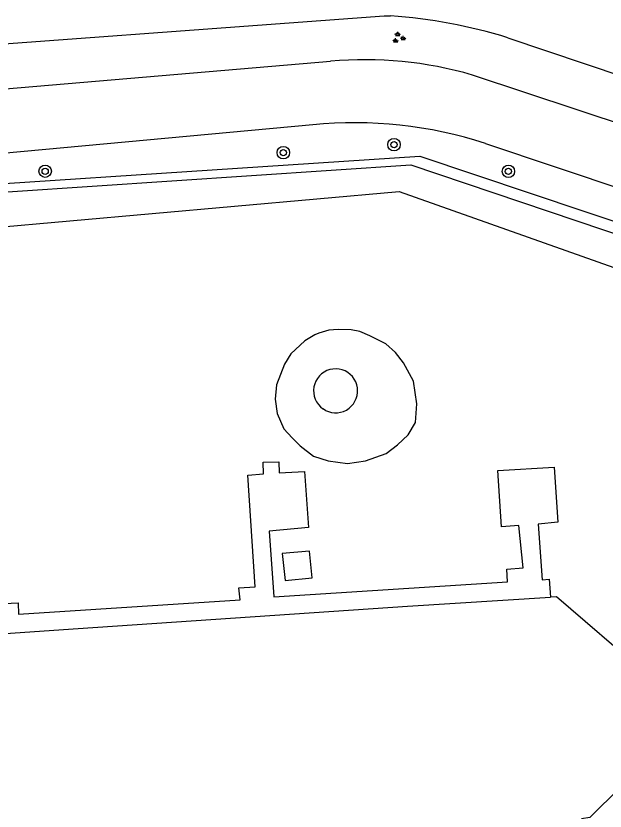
# Model space of a CAD drawing. Extents: x 126000 to 131009, y 393000 to 395500.
# Drawn here: x 128764.3 to 128802.2, y 394515.7 to 394566.9 of the extents above; entities that cross this region are included whole.
import ezdxf

# ---------------------------------------------------------------- set-up
doc = ezdxf.new("R2010")
doc.units = 0
for name, color, linetype in [('gg-afsc-erfafscheiding', 7, 'Continuous'), ('gg-afsc-hekwerk', 7, 'Continuous'), ('gg-knt-BGT kruinlijn', 7, 'Continuous'), ('gg-knt-verharding', 7, 'Continuous'), ('gg-kntw-bovenkant insteek waterloop', 7, 'Continuous'), ('gt-symb-boom', 7, 'Continuous'), ('gt-symb-groenvak', 7, 'Continuous'), ('gx-grn-maaiveld', 7, 'Continuous')]:
    doc.layers.add(name, color=color, linetype=linetype)

# ---------------------------------------------------------------- blocks, each defined once
blk = doc.blocks.new('gt0-BOOM')
at = {"layer": 'gt-symb-boom'}
for radius in [0.4, 0.2]:
    blk.add_circle((0, 0), radius, dxfattribs=at)
blk = doc.blocks.new('gt0-GRVAK')
at = {"layer": 'gt-symb-groenvak'}
for p, q in [((-0.11, 0.189), (-0.228, 0.24)), ((-0.182, 0.153), (0.088, 0.153)), ((-0.091, 0.211), (-0.156, 0.322)), ((-0.047, 0.214), (-0.047, 0.393)), ((-0.004, 0.211), (0.061, 0.322)), ((0.015, 0.189), (0.133, 0.24)), ((0.262, -0.052), (0.197, 0.059)), ((0.305, -0.049), (0.305, 0.13)), ((0.349, -0.052), (0.414, 0.059)), ((-0.245, -0.228), (-0.363, -0.177)), ((-0.318, -0.264), (-0.047, -0.264)), ((-0.226, -0.206), (-0.291, -0.095)), ((-0.183, -0.203), (-0.183, -0.024)), ((-0.139, -0.206), (-0.074, -0.095)), ((-0.12, -0.228), (-0.002, -0.177)), ((0.243, -0.074), (0.125, -0.023)), ((0.17, -0.11), (0.441, -0.11)), ((0.368, -0.074), (0.486, -0.023))]:
    blk.add_line(p, q, dxfattribs=at)

msp = doc.modelspace()

# ---------------------------------------------------------------- linework, layer by layer
at = {"layer": 'gg-afsc-erfafscheiding'}
msp.add_line((128795.947, 394565.442), (128908.952, 394527.305), dxfattribs=at)
msp.add_lwpolyline([(128754.752, 394564.41), (128787.982, 394566.853), (128788.395, 394566.853)], dxfattribs=at)
msp.add_arc((128786.207, 394534.229), 32.697, 72.6702, 86.1638, dxfattribs=at)
at = {"layer": 'gg-afsc-hekwerk'}
msp.add_lwpolyline([(128748.49, 394555.09), (128790.279, 394557.828), (128921.575, 394513.838)], dxfattribs=at)
at = {"layer": 'gg-knt-BGT kruinlijn'}
for p, q in [((128784.294, 394544.026), (128784.116, 394543.935)), ((128784.482, 394544.092), (128784.294, 394544.026)), ((128784.679, 394544.131), (128784.482, 394544.092)), ((128784.878, 394544.142), (128784.679, 394544.131)), ((128785.077, 394544.124), (128784.878, 394544.142)), ((128785.271, 394544.079), (128785.077, 394544.124)), ((128785.458, 394544.006), (128785.271, 394544.079)), ((128785.633, 394543.909), (128785.458, 394544.006)), ((128783.685, 394543.525), (128783.584, 394543.353)), ((128783.809, 394543.682), (128783.685, 394543.525)), ((128783.953, 394543.819), (128783.809, 394543.682)), ((128784.116, 394543.935), (128783.953, 394543.819)), ((128785.791, 394543.787), (128785.633, 394543.909)), ((128785.932, 394543.645), (128785.791, 394543.787)), ((128786.05, 394543.484), (128785.932, 394543.645)), ((128783.508, 394543.167), (128783.459, 394542.974)), ((128783.584, 394543.353), (128783.508, 394543.167)), ((128786.145, 394543.308), (128786.05, 394543.484)), ((128786.214, 394543.12), (128786.145, 394543.308)), ((128786.256, 394542.925), (128786.214, 394543.12)), ((128783.459, 394542.974), (128783.438, 394542.775)), ((128783.438, 394542.775), (128783.445, 394542.575)), ((128783.445, 394542.575), (128783.48, 394542.378)), ((128786.238, 394542.429), (128786.267, 394542.627)), ((128786.27, 394542.726), (128786.256, 394542.925)), ((128786.267, 394542.627), (128786.27, 394542.726)), ((128783.48, 394542.378), (128783.543, 394542.188)), ((128783.543, 394542.188), (128783.632, 394542.01)), ((128783.632, 394542.01), (128783.744, 394541.845)), ((128785.994, 394541.886), (128786.101, 394542.055)), ((128786.101, 394542.055), (128786.183, 394542.237)), ((128786.183, 394542.237), (128786.238, 394542.429)), ((128783.744, 394541.845), (128783.88, 394541.697)), ((128783.88, 394541.697), (128784.034, 394541.57)), ((128784.205, 394541.467), (128784.034, 394541.57)), ((128784.205, 394541.467), (128784.389, 394541.388)), ((128785.367, 394541.406), (128785.548, 394541.491)), ((128785.548, 394541.491), (128785.715, 394541.602)), ((128785.715, 394541.602), (128785.864, 394541.734)), ((128785.864, 394541.734), (128785.994, 394541.886)), ((128784.389, 394541.388), (128784.581, 394541.336)), ((128784.581, 394541.336), (128784.779, 394541.311)), ((128784.779, 394541.311), (128784.979, 394541.315)), ((128784.979, 394541.315), (128785.177, 394541.347)), ((128785.177, 394541.347), (128785.367, 394541.406))]:
    msp.add_line(p, q, dxfattribs=at)
at = {"layer": 'gg-knt-verharding'}
for points in [[(128756.976, 394561.794), (128757.913, 394561.871), (128762.57, 394562.071), (128784.523, 394563.934)], [(128906.848, 394525.072), (128889.927, 394530.654), (128866.435, 394538.618), (128820.834, 394554.046), (128793.663, 394563.046)], [(128783.376, 394559.84), (128751.292, 394556.888), (128750.569, 394561.268)], [(128794.498, 394558.644), (128817.27, 394551.035), (128839.746, 394543.44), (128862.405, 394535.749), (128885.844, 394527.828), (128908.134, 394520.247), (128916.514, 394517.431)]]:
    msp.add_lwpolyline(points, dxfattribs=at)
for centre, radius, start, end in [((128786.753, 394539.405), 24.63, 73.707, 95.1947), ((128786.082, 394532.691), 27.284, 72.033, 95.6916)]:
    msp.add_arc(centre, radius, start, end, dxfattribs=at)
at = {"layer": 'gg-kntw-bovenkant insteek waterloop'}
msp.add_lwpolyline([(128748.634, 394554.52), (128789.695, 394557.264), (128917.66, 394514.125)], dxfattribs=at)
at = {"layer": 'gx-grn-maaiveld'}
for points in [[(128737.154, 394551.452), (128762.404, 394553.192), (128788.954, 394555.544), (128818.359, 394545.142), (128839.801, 394537.758), (128864.083, 394529.939), (128886.398, 394522.697), (128907.634, 394515.272), (128919.837, 394510.764), (128923.528, 394510.251)], [(128788.078, 394545.742), (128787.061, 394546.256), (128786.411, 394546.537), (128785.849, 394546.662), (128785.021, 394546.665), (128784.416, 394546.625), (128783.769, 394546.441), (128783.514, 394546.324), (128782.88, 394545.947), (128781.964, 394545.098), (128781.562, 394544.434), (128781.051, 394543.114), (128780.964, 394542.192), (128781.084, 394541.272), (128781.516, 394540.281), (128782.055, 394539.696), (128782.564, 394539.193), (128783.418, 394538.53), (128784.38, 394538.218), (128785.616, 394538.046), (128786.77, 394538.213), (128788.105, 394538.696), (128788.828, 394539.26), (128789.535, 394539.894), (128789.99, 394540.683), (128790.083, 394541.894), (128789.876, 394543.349), (128789.232, 394544.521), (128788.712, 394545.186), (128788.078, 394545.742)], [(128763.499, 394529.038), (128764.398, 394529.077), (128764.425, 394528.359), (128778.702, 394529.286), (128778.621, 394530.05), (128779.671, 394530.109), (128779.189, 394537.297), (128780.206, 394537.384), (128780.177, 394538.131), (128781.188, 394538.158), (128781.225, 394537.441), (128782.849, 394537.538), (128783.116, 394533.93), (128780.569, 394533.702), (128780.876, 394529.479), (128795.922, 394530.426), (128795.878, 394531.253), (128796.935, 394531.343), (128796.655, 394534.069), (128795.537, 394533.975), (128795.29, 394537.594), (128798.92, 394537.822), (128799.174, 394534.265), (128797.906, 394534.141), (128798.151, 394530.562), (128798.614, 394530.603), (128798.691, 394529.448)], [(128781.419, 394532.262), (128781.603, 394530.532), (128783.344, 394530.687), (128783.171, 394532.407), (128781.419, 394532.262)], [(128740.803, 394525.536), (128768.263, 394527.44), (128789.474, 394528.862), (128798.691, 394529.448)], [(128851.294, 394516.17), (128835.782, 394520.022), (128820.442, 394523.401), (128814.794, 394524.145), (128808.819, 394524.481), (128805.12, 394524.522), (128804.772, 394524.581), (128799.084, 394529.473), (128798.691, 394529.448)], [(128936.021, 394501.392), (128935.877, 394501.889), (128930.803, 394501.899), (128930.787, 394501.686), (128921.888, 394501.669), (128913.277, 394501.884), (128905.512, 394502.468), (128896.198, 394503.527), (128886.906, 394504.7), (128880.517, 394505.628), (128871.95, 394507.03), (128862.421, 394508.734), (128853.076, 394510.713), (128843.36, 394512.961), (128835.432, 394514.8), (128828.799, 394516.181), (128823.525, 394517.179), (128818.723, 394518.068), (128811.539, 394518.911), (128805.334, 394519.195), (128805.183, 394519.175), (128801.227, 394515.26), (128800.695, 394515.195)]]:
    msp.add_lwpolyline(points, dxfattribs=at)

# ---------------------------------------------------------------- block references
at = {"layer": 'gt-symb-boom'}
for p in [(128788.616, 394558.569), (128781.484, 394558.054), (128766.146, 394556.857), (128795.982, 394556.848)]:
    msp.add_blockref('gt0-BOOM', p, dxfattribs=at)
at = {"layer": 'gt-symb-groenvak'}
msp.add_blockref('gt0-GRVAK', (128788.899, 394565.44), dxfattribs=at)

doc.saveas('drawing.dxf')
